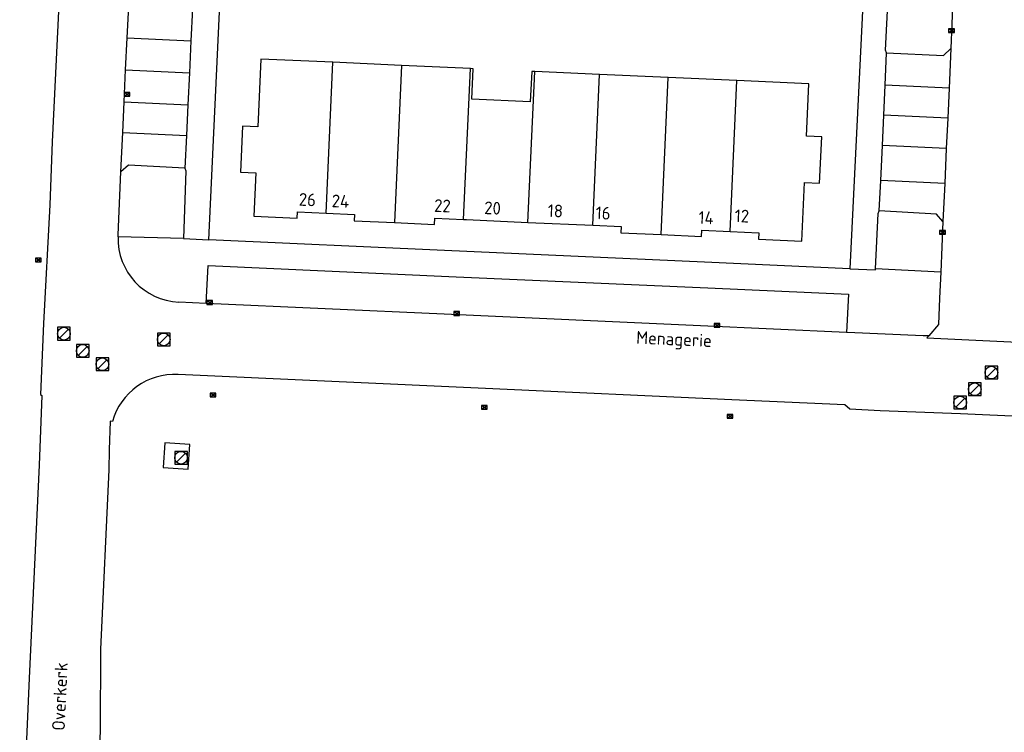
# Model space of a CAD drawing. Header units: metres. Extents: x 102000 to 105000, y 414600 to 420766.
# Tile 287 of 298: x 104742 to 104819, y 420533 to 420589. Entities that reach past the tile are written whole.
import ezdxf

# ---------------------------------------------------------------- set-up
doc = ezdxf.new("R2010")
doc.units = ezdxf.units.M
doc.layers.get('0').update_dxf_attribs({"color": 8})
doc.styles.add('MtXpl_NLCS-ISO', font='NLCS-ISO.ttf')

msp = doc.modelspace()

# ---------------------------------------------------------------- linework, layer by layer
for p, q in [((104756.823, 420571.283), (104757.847, 420593.255)), ((104808.269, 420590.942), (104807.187, 420568.998)), ((104809.999, 420586.184), (104810.234, 420590.893)), ((104750.393, 420587.136), (104750.554, 420590.17)), ((104815.29, 420590.216), (104815.143, 420586.317)), ((104745.021, 420589.772), (104744.502, 420578.987)), ((104755.522, 420589.417), (104755.404, 420586.901)), ((104814.962, 420587.563), (104815.412, 420587.863)), ((104815.412, 420587.563), (104814.962, 420587.863)), ((104815.412, 420587.863), (104814.962, 420587.863)), ((104814.962, 420587.863), (104814.962, 420587.563)), ((104814.962, 420587.563), (104815.412, 420587.563)), ((104815.412, 420587.563), (104815.412, 420587.863)), ((104750.276, 420584.634), (104750.393, 420587.136)), ((104750.393, 420587.136), (104755.404, 420586.901)), ((104755.404, 420586.901), (104755.288, 420584.4)), ((104810.091, 420585.975), (104809.999, 420586.184)), ((104814.551, 420585.76), (104815.143, 420586.317)), ((104815.143, 420586.317), (104814.992, 420583.181)), ((104760.905, 420585.482), (104760.669, 420580.165)), ((104766.569, 420585.223), (104760.905, 420585.482)), ((104809.983, 420583.42), (104810.091, 420585.975)), ((104810.091, 420585.975), (104814.551, 420585.76)), ((104750.159, 420582.117), (104750.276, 420584.634)), ((104750.276, 420584.634), (104755.288, 420584.4)), ((104766.027, 420573.364), (104766.569, 420585.223)), ((104771.963, 420584.977), (104766.569, 420585.223)), ((104771.963, 420584.977), (104771.399, 420572.629)), ((104777.368, 420584.73), (104771.963, 420584.977)), ((104776.826, 420572.875), (104777.368, 420584.73)), ((104777.598, 420584.719), (104777.368, 420584.73)), ((104777.488, 420582.322), (104777.598, 420584.719)), ((104781.899, 420572.646), (104782.433, 420584.504)), ((104782.19, 420584.515), (104782.083, 420582.117)), ((104782.433, 420584.504), (104782.19, 420584.515)), ((104787.525, 420584.277), (104782.433, 420584.504)), ((104755.288, 420584.4), (104755.17, 420581.883)), ((104786.995, 420572.416), (104787.525, 420584.277)), ((104792.93, 420584.035), (104787.525, 420584.277)), ((104792.378, 420571.681), (104792.93, 420584.035)), ((104798.324, 420583.794), (104792.93, 420584.035)), ((104797.794, 420571.925), (104798.324, 420583.794)), ((104803.979, 420583.541), (104798.324, 420583.794)), ((104803.867, 420581.179), (104803.979, 420583.541)), ((104809.871, 420581.072), (104809.983, 420583.42)), ((104814.992, 420583.181), (104809.983, 420583.42)), ((104814.992, 420583.181), (104814.887, 420580.833)), ((104750.156, 420582.565), (104750.606, 420582.865)), ((104750.606, 420582.565), (104750.156, 420582.865)), ((104750.606, 420582.865), (104750.156, 420582.865)), ((104750.156, 420582.865), (104750.156, 420582.565)), ((104750.156, 420582.565), (104750.606, 420582.565)), ((104750.606, 420582.565), (104750.606, 420582.865)), ((104782.083, 420582.117), (104777.488, 420582.322)), ((104750.046, 420579.709), (104750.159, 420582.117)), ((104750.159, 420582.117), (104755.17, 420581.883)), ((104755.17, 420581.883), (104755.057, 420579.474)), ((104803.793, 420579.422), (104803.867, 420581.179)), ((104809.758, 420578.698), (104809.871, 420581.072)), ((104814.887, 420580.833), (104809.871, 420581.072)), ((104814.887, 420580.833), (104814.78, 420578.458)), ((104759.47, 420580.219), (104759.309, 420576.592)), ((104760.669, 420580.165), (104759.47, 420580.219)), ((104749.898, 420576.619), (104750.046, 420579.709)), ((104750.046, 420579.709), (104755.057, 420579.474)), ((104755.057, 420579.474), (104754.937, 420576.9)), ((104804.997, 420579.368), (104803.793, 420579.422)), ((104804.819, 420575.736), (104804.997, 420579.368)), ((104744.502, 420578.987), (104744.317, 420574.025)), ((104809.626, 420575.939), (104809.758, 420578.698)), ((104814.78, 420578.458), (104809.758, 420578.698)), ((104814.78, 420578.458), (104814.656, 420575.699)), ((104750.497, 420577.153), (104749.898, 420576.619)), ((104754.937, 420576.9), (104750.497, 420577.153)), ((104754.937, 420576.9), (104755.015, 420576.701)), ((104749.683, 420571.679), (104749.898, 420576.619)), ((104755.015, 420576.701), (104754.824, 420571.38)), ((104759.309, 420576.592), (104760.507, 420576.539)), ((104760.507, 420576.539), (104760.356, 420573.132)), ((104803.417, 420571.181), (104803.627, 420575.792)), ((104803.627, 420575.792), (104804.819, 420575.736)), ((104809.512, 420573.549), (104809.626, 420575.939)), ((104814.656, 420575.699), (104809.626, 420575.939)), ((104814.656, 420575.699), (104814.514, 420572.725)), ((104744.317, 420574.025), (104743.821, 420564.7)), ((104760.356, 420573.132), (104763.76, 420572.974)), ((104763.76, 420572.974), (104763.788, 420573.466)), ((104763.788, 420573.466), (104766.027, 420573.364)), ((104766.027, 420573.364), (104768.254, 420573.262)), ((104768.254, 420573.262), (104768.231, 420572.772)), ((104774.555, 420572.487), (104774.579, 420572.976)), ((104774.579, 420572.976), (104776.826, 420572.875)), ((104776.826, 420572.875), (104777.056, 420572.865)), ((104777.056, 420572.865), (104781.899, 420572.646)), ((104809.208, 420568.998), (104809.412, 420573.346)), ((104809.412, 420573.346), (104809.512, 420573.549)), ((104814.006, 420573.297), (104809.512, 420573.549)), ((104814.514, 420572.725), (104814.006, 420573.297)), ((104768.231, 420572.772), (104771.399, 420572.629)), ((104771.399, 420572.629), (104774.555, 420572.487)), ((104781.899, 420572.646), (104786.995, 420572.416)), ((104786.995, 420572.416), (104789.231, 420572.316)), ((104789.231, 420572.316), (104789.209, 420571.826)), ((104814.514, 420572.725), (104814.344, 420568.73)), ((104749.676, 420571.518), (104749.683, 420571.679)), ((104754.824, 420571.38), (104749.676, 420571.518)), ((104754.824, 420571.38), (104756.823, 420571.283)), ((104789.209, 420571.826), (104792.378, 420571.681)), ((104792.378, 420571.681), (104795.532, 420571.536)), ((104795.532, 420571.536), (104795.557, 420572.028)), ((104795.557, 420572.028), (104797.794, 420571.925)), ((104797.794, 420571.925), (104800.031, 420571.822)), ((104800.031, 420571.822), (104800.01, 420571.323)), ((104800.01, 420571.323), (104803.417, 420571.181)), ((104814.256, 420571.713), (104814.706, 420572.013)), ((104814.706, 420571.713), (104814.256, 420572.013)), ((104814.706, 420572.013), (104814.256, 420572.013)), ((104814.256, 420572.013), (104814.256, 420571.713)), ((104814.256, 420571.713), (104814.706, 420571.713)), ((104814.706, 420571.713), (104814.706, 420572.013)), ((104775.329, 420570.436), (104756.823, 420571.283)), ((104743.189, 420569.543), (104743.639, 420569.843)), ((104743.639, 420569.543), (104743.189, 420569.843)), ((104743.639, 420569.843), (104743.189, 420569.843)), ((104743.189, 420569.843), (104743.189, 420569.543)), ((104743.639, 420569.543), (104743.639, 420569.843)), ((104795.781, 420569.51), (104775.329, 420570.436)), ((104743.189, 420569.543), (104743.639, 420569.543)), ((104756.606, 420566.272), (104756.753, 420569.27)), ((104756.753, 420569.27), (104776.253, 420568.376)), ((104807.187, 420568.998), (104795.781, 420569.51)), ((104807.187, 420568.998), (104809.204, 420568.907)), ((104809.204, 420568.907), (104809.208, 420568.998)), ((104814.344, 420568.73), (104809.208, 420568.998)), ((104776.253, 420568.376), (104796.028, 420567.499)), ((104814.344, 420568.73), (104814.234, 420566.688)), ((104796.028, 420567.499), (104807.096, 420567.001)), ((104807.096, 420567.001), (104806.936, 420563.999)), ((104814.234, 420566.688), (104814.155, 420564.632)), ((104756.6, 420566.272), (104754.449, 420566.383)), ((104756.606, 420566.272), (104756.6, 420566.272)), ((104775.316, 420565.433), (104756.606, 420566.272)), ((104756.656, 420566.196), (104757.106, 420566.496)), ((104757.106, 420566.196), (104756.656, 420566.496)), ((104757.106, 420566.496), (104756.656, 420566.496)), ((104756.656, 420566.496), (104756.656, 420566.196)), ((104756.656, 420566.196), (104757.106, 420566.196)), ((104757.106, 420566.196), (104757.106, 420566.496)), ((104795.46, 420564.517), (104775.316, 420565.433)), ((104776.076, 420565.339), (104776.526, 420565.639)), ((104776.526, 420565.339), (104776.076, 420565.639)), ((104776.526, 420565.639), (104776.076, 420565.639)), ((104776.076, 420565.639), (104776.076, 420565.339)), ((104776.076, 420565.339), (104776.526, 420565.339)), ((104776.526, 420565.339), (104776.526, 420565.639)), ((104743.821, 420564.7), (104743.582, 420559.123)), ((104745.926, 420564.401), (104744.926, 420564.401)), ((104744.926, 420564.401), (104744.926, 420563.401)), ((104745.926, 420563.401), (104745.926, 420564.401)), ((104806.936, 420563.999), (104795.46, 420564.517)), ((104796.522, 420564.41), (104796.972, 420564.71)), ((104796.972, 420564.41), (104796.522, 420564.71)), ((104796.972, 420564.71), (104796.522, 420564.71)), ((104796.522, 420564.71), (104796.522, 420564.41)), ((104796.522, 420564.41), (104796.972, 420564.41)), ((104796.972, 420564.41), (104796.972, 420564.71)), ((104814.155, 420564.632), (104813.402, 420563.736)), ((104745.072, 420563.547), (104745.78, 420564.255)), ((104753.774, 420563.949), (104752.774, 420563.949)), ((104752.774, 420563.949), (104752.774, 420562.949)), ((104752.92, 420563.095), (104753.628, 420563.803)), ((104753.774, 420562.949), (104753.774, 420563.949)), ((104806.938, 420563.999), (104806.936, 420563.999)), ((104806.995, 420563.996), (104806.938, 420563.999)), ((104812.952, 420563.729), (104806.995, 420563.996)), ((104813.402, 420563.736), (104812.952, 420563.729)), ((104813.402, 420563.736), (104813.256, 420563.563)), ((104813.256, 420563.563), (104820.412, 420563.221)), ((104744.926, 420563.401), (104745.926, 420563.401)), ((104747.404, 420563.052), (104746.404, 420563.052)), ((104746.404, 420563.052), (104746.404, 420562.052)), ((104746.55, 420562.198), (104747.258, 420562.906)), ((104747.404, 420562.052), (104747.404, 420563.052)), ((104752.774, 420562.949), (104753.774, 420562.949)), ((104746.404, 420562.052), (104747.404, 420562.052)), ((104748.947, 420561.996), (104747.947, 420561.996)), ((104747.947, 420561.996), (104747.947, 420560.996)), ((104748.093, 420561.142), (104748.801, 420561.85)), ((104748.947, 420560.996), (104748.947, 420561.996)), ((104818.822, 420561.347), (104817.822, 420561.347)), ((104817.822, 420561.347), (104817.822, 420560.347)), ((104818.822, 420560.347), (104818.822, 420561.347)), ((104747.947, 420560.996), (104748.947, 420560.996)), ((104778.566, 420559.593), (104754.392, 420560.7)), ((104817.968, 420560.493), (104818.676, 420561.201)), ((104817.514, 420560.037), (104816.514, 420560.037)), ((104816.514, 420560.037), (104816.514, 420559.037)), ((104816.66, 420559.183), (104817.368, 420559.891)), ((104817.514, 420559.037), (104817.514, 420560.037)), ((104817.822, 420560.347), (104818.822, 420560.347)), ((104743.684, 420559.034), (104743.484, 420553.56)), ((104743.582, 420559.123), (104743.684, 420559.034)), ((104756.907, 420558.935), (104757.357, 420559.235)), ((104757.357, 420558.935), (104756.907, 420559.235)), ((104757.357, 420559.235), (104756.907, 420559.235)), ((104756.907, 420559.235), (104756.907, 420558.935)), ((104756.907, 420558.935), (104757.357, 420558.935)), ((104757.357, 420558.935), (104757.357, 420559.235)), ((104797.926, 420558.703), (104778.566, 420559.593)), ((104816.37, 420558.988), (104815.37, 420558.988)), ((104815.37, 420558.988), (104815.37, 420557.988)), ((104816.37, 420557.988), (104816.37, 420558.988)), ((104816.514, 420559.037), (104817.514, 420559.037)), ((104778.242, 420557.957), (104778.692, 420558.257)), ((104778.692, 420557.957), (104778.242, 420558.257)), ((104778.692, 420558.257), (104778.242, 420558.257)), ((104778.242, 420558.257), (104778.242, 420557.957)), ((104778.692, 420557.957), (104778.692, 420558.257)), ((104806.796, 420558.304), (104797.926, 420558.703)), ((104807.195, 420557.96), (104806.796, 420558.304)), ((104815.516, 420558.134), (104816.224, 420558.842)), ((104778.242, 420557.957), (104778.692, 420557.957)), ((104797.563, 420557.257), (104798.013, 420557.557)), ((104798.013, 420557.257), (104797.563, 420557.557)), ((104798.013, 420557.557), (104797.563, 420557.557)), ((104797.563, 420557.557), (104797.563, 420557.257)), ((104798.013, 420557.257), (104798.013, 420557.557)), ((104809.576, 420557.837), (104807.195, 420557.96)), ((104815.897, 420557.607), (104809.576, 420557.837)), ((104815.37, 420557.988), (104816.37, 420557.988)), ((104821.218, 420557.372), (104815.897, 420557.607)), ((104749.054, 420557.031), (104748.967, 420554.784)), ((104749.232, 420556.997), (104749.054, 420557.031)), ((104797.563, 420557.257), (104798.013, 420557.257)), ((104753.364, 420555.336), (104753.228, 420553.391)), ((104755.333, 420555.198), (104753.364, 420555.336)), ((104755.197, 420553.253), (104755.333, 420555.198)), ((104748.967, 420554.784), (104748.952, 420553.206)), ((104755.13, 420554.649), (104754.13, 420554.649)), ((104754.13, 420554.649), (104754.13, 420553.649)), ((104754.276, 420553.795), (104754.984, 420554.503)), ((104755.13, 420553.649), (104755.13, 420554.649)), ((104743.484, 420553.56), (104742.701, 420536.833)), ((104754.13, 420553.649), (104755.13, 420553.649)), ((104748.952, 420553.206), (104748.288, 420539.098)), ((104753.228, 420553.391), (104755.197, 420553.253)), ((104748.288, 420539.098), (104748.269, 420532.726)), ((104742.701, 420536.833), (104741.947, 420519.795)), ((104748.269, 420532.726), (104747.891, 420524.049))]:
    msp.add_line(p, q)
for centre in [(104745.426, 420563.901), (104753.274, 420563.449), (104746.904, 420562.552), (104748.447, 420561.496), (104818.322, 420560.847), (104817.014, 420559.537), (104815.87, 420558.488), (104754.63, 420554.149)]:
    msp.add_circle(centre, 0.5)
for centre, radius, start, end in [((104754.666, 420571.37), 4.992, 178.30131, 267.51382), ((104754.134, 420555.614), 5.093, 87.09108, 164.23806)]:
    msp.add_arc(centre, radius, start, end)

# ---------------------------------------------------------------- texts
at = {"style": 'MtXpl_NLCS-ISO'}
for s, rotation, p in [('26', 357.38154, (104763.868, 420573.963)), ('24', 357.38154, (104766.453, 420573.845)), ('22', 357.41755, (104774.503, 420573.48)), ('20', 357.41755, (104778.443, 420573.303)), ('18', 357.41755, (104783.433, 420573.078)), ('16', 357.41755, (104787.202, 420572.908)), ('12', 357.61617, (104798.131, 420572.672)), ('14', 357.36491, (104795.284, 420572.541)), ('Menagerie', 357.42085, (104790.391, 420563.116)), ('Overkerk', 87.42085, (104745.482, 420532.683))]:
    msp.add_text(s, height=1, rotation=rotation, dxfattribs=at).set_placement(p)

doc.saveas('drawing.dxf')
